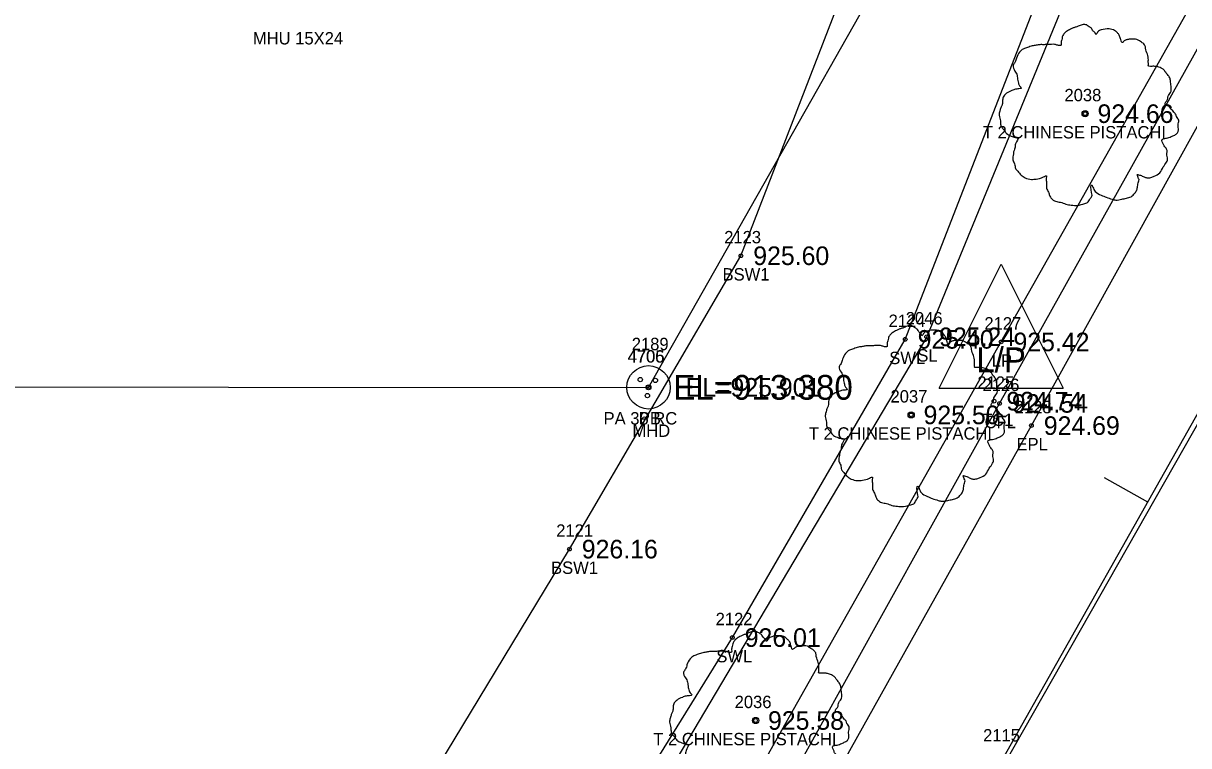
# Model space of a CAD drawing. Extents: x 1575382 to 1578175, y 1099175 to 1101955.
# Drawn here: x 1576730.8 to 1576824.8, y 1100268.6 to 1100326.9 of the extents above; entities that cross this region are included whole.
import ezdxf

# ---------------------------------------------------------------- set-up
doc = ezdxf.new("R2010")
doc.units = 0
for name, color, linetype in [('RD_EX_Conc', 7, 'Continuous'), ('RD_EX_Conc_txCode', 7, 'Continuous'), ('RD_EX_DR_Inlet', 7, 'Continuous'), ('RD_EX_DR_Inlet_txCode', 7, 'Continuous'), ('RD_EX_DR_Pipe', 7, 'Continuous'), ('RD_EX_DR_Pipe_txCode', 7, 'Continuous'), ('RD_EX_Road', 7, 'Continuous'), ('RD_EX_Road_txCode', 7, 'Continuous'), ('RD_EX_TX_Conc_ELEV', 7, 'Continuous'), ('RD_EX_TX_DR_Inlet_ELEV', 7, 'Continuous'), ('RD_EX_TX_Road_ELEV', 7, 'Continuous'), ('RD_EX_TX_UT_ELEV', 7, 'Continuous'), ('RD_EX_TX_VEG_ELEV', 7, 'Continuous'), ('RD_EX_UT', 7, 'Continuous'), ('RD_EX_UT_txCode', 7, 'Continuous'), ('RD_EX_VEG', 7, 'Continuous'), ('RD_EX_VEG_txCode', 7, 'Continuous'), ('RD_HC_Cl', 7, 'Continuous'), ('RD_HC_Data_Tic', 7, 'Continuous'), ('RD_SMD_Locator', 7, 'Continuous'), ('RD_TX_Pipe_ElevEX', 7, 'Continuous')]:
    doc.layers.add(name, color=color, linetype=linetype)

msp = doc.modelspace()

# ---------------------------------------------------------------- linework, layer by layer
at = {"layer": 'RD_EX_Conc'}
for points in [[(1576537.526, 1099904.469), (1576543.864, 1099909.524), (1576562.156, 1099910.987), (1576591.509, 1099962.437), (1576615.66, 1100005.023), (1576615.66, 1100005.023), (1576639.955, 1100047.654), (1576665.605, 1100092.866), (1576689.568, 1100135.166), (1576714.68, 1100179.661), (1576738.987, 1100222.526), (1576763.599, 1100265.874), (1576774.843, 1100284.485), (1576788.688, 1100308.171), (1576806.144, 1100353.343), (1576815.02, 1100384.279), (1576820.349, 1100399.915), (1576825.225, 1100406.934), (1576832.152, 1100418.175), (1576835.036, 1100423.107), (1576847.134, 1100416.346), (1576868.436, 1100408.229), (1576872.091, 1100412.695)], [(1576592.247, 1099913.589), (1576580.198, 1099912.487), (1576604.174, 1099954.859), (1576628.847, 1099997.887), (1576628.847, 1099997.887), (1576652.81, 1100040.468), (1576678.277, 1100085.173), (1576702.194, 1100127.32), (1576727.433, 1100172.039), (1576752.103, 1100215.386), (1576776.492, 1100258.763), (1576787.999, 1100277.344), (1576801.961, 1100301.42), (1576820.181, 1100348.297), (1576829.188, 1100379.588), (1576833.875, 1100393.406), (1576838.317, 1100402.428), (1576861.822, 1100391.113)], [(1576569.868, 1099888.686), (1576574.844, 1099890.862), (1576574.844, 1099890.862), (1576579.65, 1099894.152), (1576584.72, 1099899.292), (1576592.679, 1099913.301), (1576613.452, 1099949.723), (1576638.024, 1099992.781), (1576638.024, 1099992.781), (1576662.599, 1100036.053), (1576687.141, 1100079.444), (1576711.907, 1100122.93), (1576736.416, 1100166.347), (1576761.24, 1100209.96), (1576785.667, 1100253.173), (1576809.571, 1100296.248), (1576834.314, 1100340.558), (1576852.459, 1100373.219), (1576852.459, 1100373.219), (1576859.244, 1100385.101)]]:
    msp.add_lwpolyline(points, dxfattribs=at)
at = {"layer": 'RD_EX_DR_Inlet'}
for centre, radius in [((1576781.226, 1100297.546), 1.75), ((1576780.561, 1100298.175), 0.175), ((1576781.785, 1100298.105), 0.175), ((1576781.138, 1100296.881), 0.175)]:
    msp.add_circle(centre, radius, dxfattribs=at)
at = {"layer": 'RD_EX_DR_Pipe'}
msp.add_lwpolyline([(1576543.845, 1100297.722), (1576781.226, 1100297.546), (1576781.226, 1100297.546), (1576838.657, 1100398.846)], dxfattribs=at)
at = {"layer": 'RD_EX_Road'}
msp.add_lwpolyline([(1576574.844, 1099890.862), (1576581.171, 1099887.16), (1576595.394, 1099911.974), (1576615.874, 1099948.174), (1576640.557, 1099991.404), (1576640.557, 1099991.404), (1576664.878, 1100034.189), (1576689.843, 1100078.058), (1576714.218, 1100121.186), (1576739.079, 1100164.658), (1576764.147, 1100209.109), (1576788.309, 1100251.8), (1576812.145, 1100294.456), (1576837.057, 1100339.374), (1576855.378, 1100371.527), (1576853.98, 1100372.475), (1576862.984, 1100388.862), (1576865.16, 1100391.948), (1576873.145, 1100402.798), (1576877.449, 1100410.316)], dxfattribs=at)
at = {"layer": 'RD_EX_UT'}
for p, q in [((1576804.697, 1100297.488), (1576809.697, 1100307.488)), ((1576809.697, 1100307.488), (1576814.697, 1100297.488)), ((1576804.697, 1100297.488), (1576814.697, 1100297.488))]:
    msp.add_line(p, q, dxfattribs=at)
msp.add_lwpolyline([(1576723.525, 1100115.704), (1576774.135, 1100203.854), (1576809.307, 1100265.953), (1576936.551, 1100489.795)], dxfattribs=at)
at = {"layer": 'RD_EX_VEG'}
msp.add_lwpolyline([(1576857.287, 1100385.555), (1576853.725, 1100387.584), (1576857.137, 1100393.159), (1576838.521, 1100401.595), (1576823.142, 1100348.953), (1576803.691, 1100301.627), (1576767.36, 1100240.355), (1576582.077, 1099913.71), (1576591.587, 1099914.9), (1576857.287, 1100385.555)], dxfattribs=at)
for centre, radius in [((1576816.483, 1100319.641), 0.25), ((1576816.47, 1100319.622), 0.0001), ((1576802.438, 1100295.321), 0.25), ((1576802.425, 1100295.302), 0.0001), ((1576789.878, 1100270.649), 0.25), ((1576789.865, 1100270.63), 0.0001)]:
    msp.add_circle(centre, radius, dxfattribs=at)
for points in [[(1576816.615, 1100326.808), (1576816.315, 1100326.833), (1576815.99, 1100326.733), (1576815.74, 1100326.633), (1576815.515, 1100326.558), (1576815.291, 1100326.458), (1576814.991, 1100326.283), (1576814.766, 1100326.083), (1576814.641, 1100325.833), (1576814.591, 1100325.608), (1576814.541, 1100325.334), (1576814.541, 1100325.159), (1576814.416, 1100325.134), (1576814.266, 1100325.159), (1576814.016, 1100325.234), (1576813.766, 1100325.234), (1576813.516, 1100325.234), (1576813.166, 1100325.209), (1576812.817, 1100325.209), (1576812.542, 1100325.159), (1576812.217, 1100325.109), (1576811.842, 1100324.984), (1576811.492, 1100324.859), (1576811.192, 1100324.609), (1576810.942, 1100324.134), (1576810.817, 1100323.784), (1576810.668, 1100323.534), (1576810.817, 1100323.085), (1576810.992, 1100322.735), (1576811.017, 1100322.535), (1576811.092, 1100322.11), (1576811.192, 1100321.885), (1576811.317, 1100321.685), (1576811.242, 1100321.66), (1576810.867, 1100321.61), (1576810.568, 1100321.51), (1576810.143, 1100321.285), (1576809.918, 1100321.06), (1576809.818, 1100320.736), (1576809.793, 1100320.386), (1576809.693, 1100320.186), (1576809.618, 1100319.911), (1576809.593, 1100319.836), (1576809.543, 1100319.511), (1576809.643, 1100319.061), (1576809.668, 1100318.711), (1576809.793, 1100318.487), (1576809.943, 1100318.312), (1576810.118, 1100318.062), (1576810.518, 1100317.837), (1576810.842, 1100317.737), (1576811.042, 1100317.712), (1576810.867, 1100317.212), (1576810.817, 1100316.862), (1576810.693, 1100316.462), (1576810.693, 1100316.388), (1576810.643, 1100315.913), (1576810.792, 1100315.588), (1576810.867, 1100315.213), (1576811.042, 1100314.988), (1576811.317, 1100314.688), (1576811.642, 1100314.463), (1576812.142, 1100314.338), (1576812.542, 1100314.363), (1576813.117, 1100314.538), (1576813.366, 1100314.613), (1576813.341, 1100314.438), (1576813.366, 1100314.063), (1576813.366, 1100313.639), (1576813.516, 1100313.314), (1576813.616, 1100313.039), (1576813.766, 1100312.789), (1576814.091, 1100312.564), (1576814.491, 1100312.489), (1576814.916, 1100312.339), (1576815.366, 1100312.264), (1576815.865, 1100312.239), (1576816.465, 1100312.389), (1576816.74, 1100312.514), (1576816.84, 1100312.689), (1576817.04, 1100313.064), (1576816.99, 1100313.289), (1576817.015, 1100313.889), (1576817.115, 1100313.714), (1576817.29, 1100313.364), (1576817.789, 1100313.064), (1576818.189, 1100312.889), (1576818.664, 1100312.739), (1576818.964, 1100312.664), (1576819.439, 1100312.739), (1576819.814, 1100312.814), (1576820.188, 1100312.939), (1576820.488, 1100313.214), (1576820.663, 1100313.489), (1576820.713, 1100313.764), (1576820.788, 1100314.138), (1576820.838, 1100314.313)], [(1576820.838, 1100314.313), (1576820.763, 1100314.488), (1576820.713, 1100314.738), (1576820.788, 1100314.713), (1576820.963, 1100314.663), (1576821.238, 1100314.538), (1576821.463, 1100314.463), (1576821.788, 1100314.488), (1576822.063, 1100314.588), (1576822.512, 1100314.863), (1576822.787, 1100315.338), (1576823.062, 1100315.738), (1576823.137, 1100316.063), (1576823.087, 1100316.288), (1576823.062, 1100316.787), (1576822.862, 1100317.037), (1576822.812, 1100317.162), (1576822.712, 1100317.562), (1576822.787, 1100317.612), (1576823.062, 1100317.662), (1576823.437, 1100317.787), (1576823.712, 1100317.912), (1576823.937, 1100318.087), (1576824.012, 1100318.312), (1576823.987, 1100318.711), (1576824.037, 1100319.111), (1576823.962, 1100319.261), (1576823.862, 1100319.411), (1576823.787, 1100319.611), (1576823.637, 1100319.761), (1576823.537, 1100319.911), (1576823.437, 1100320.011), (1576823.312, 1100320.161), (1576823.137, 1100320.286), (1576822.987, 1100320.336), (1576822.937, 1100320.486), (1576823.087, 1100320.686), (1576823.137, 1100320.786), (1576823.162, 1100321.01), (1576823.387, 1100321.36), (1576823.437, 1100321.76), (1576823.387, 1100322.185), (1576823.337, 1100322.46), (1576823.187, 1100322.735), (1576822.987, 1100322.985), (1576822.862, 1100323.16), (1576822.687, 1100323.284), (1576822.362, 1100323.409), (1576822.113, 1100323.459), (1576821.763, 1100323.459), (1576821.563, 1100323.509), (1576821.588, 1100323.559), (1576821.588, 1100323.709), (1576821.588, 1100323.984), (1576821.513, 1100324.434), (1576821.363, 1100324.934), (1576821.363, 1100324.959), (1576821.263, 1100325.209), (1576821.038, 1100325.409), (1576820.863, 1100325.508), (1576820.663, 1100325.633), (1576820.413, 1100325.658), (1576820.113, 1100325.658), (1576819.839, 1100325.608), (1576819.639, 1100325.508), (1576819.464, 1100325.384), (1576819.389, 1100325.533), (1576819.289, 1100325.833), (1576819.239, 1100325.983), (1576819.089, 1100326.158), (1576818.864, 1100326.358), (1576818.414, 1100326.483), (1576817.789, 1100326.408), (1576817.49, 1100326.208), (1576817.34, 1100326.033), (1576817.29, 1100326.158), (1576817.09, 1100326.358), (1576816.99, 1100326.533), (1576816.815, 1100326.658), (1576816.665, 1100326.758), (1576816.565, 1100326.808)], [(1576802.57, 1100302.488), (1576802.27, 1100302.513), (1576801.945, 1100302.413), (1576801.695, 1100302.313), (1576801.47, 1100302.238), (1576801.245, 1100302.138), (1576800.946, 1100301.963), (1576800.721, 1100301.763), (1576800.596, 1100301.513), (1576800.546, 1100301.289), (1576800.496, 1100301.014), (1576800.496, 1100300.839), (1576800.371, 1100300.814), (1576800.221, 1100300.839), (1576799.971, 1100300.914), (1576799.721, 1100300.914), (1576799.471, 1100300.914), (1576799.121, 1100300.889), (1576798.771, 1100300.889), (1576798.497, 1100300.839), (1576798.172, 1100300.789), (1576797.797, 1100300.664), (1576797.447, 1100300.539), (1576797.147, 1100300.289), (1576796.897, 1100299.814), (1576796.772, 1100299.464), (1576796.622, 1100299.214), (1576796.772, 1100298.765), (1576796.947, 1100298.415), (1576796.972, 1100298.215), (1576797.047, 1100297.79), (1576797.147, 1100297.565), (1576797.272, 1100297.365), (1576797.197, 1100297.34), (1576796.822, 1100297.29), (1576796.522, 1100297.19), (1576796.098, 1100296.965), (1576795.873, 1100296.741), (1576795.773, 1100296.416), (1576795.748, 1100296.066), (1576795.648, 1100295.866), (1576795.573, 1100295.591), (1576795.548, 1100295.516), (1576795.498, 1100295.191), (1576795.598, 1100294.741), (1576795.623, 1100294.392), (1576795.748, 1100294.167), (1576795.898, 1100293.992), (1576796.073, 1100293.742), (1576796.472, 1100293.517), (1576796.797, 1100293.417), (1576796.997, 1100293.392), (1576796.822, 1100292.892), (1576796.772, 1100292.542), (1576796.647, 1100292.143), (1576796.647, 1100292.068), (1576796.597, 1100291.593), (1576796.747, 1100291.268), (1576796.822, 1100290.893), (1576796.997, 1100290.668), (1576797.272, 1100290.368), (1576797.597, 1100290.143), (1576798.097, 1100290.018), (1576798.497, 1100290.043), (1576799.071, 1100290.218), (1576799.321, 1100290.293), (1576799.296, 1100290.118), (1576799.321, 1100289.744), (1576799.321, 1100289.319), (1576799.471, 1100288.994), (1576799.571, 1100288.719), (1576799.721, 1100288.469), (1576800.046, 1100288.244), (1576800.446, 1100288.169), (1576800.871, 1100288.019), (1576801.32, 1100287.944), (1576801.82, 1100287.919), (1576802.42, 1100288.069), (1576802.695, 1100288.194), (1576802.795, 1100288.369), (1576802.995, 1100288.744), (1576802.945, 1100288.969), (1576802.97, 1100289.569), (1576803.07, 1100289.394), (1576803.245, 1100289.044), (1576803.744, 1100288.744), (1576804.144, 1100288.569), (1576804.619, 1100288.419), (1576804.919, 1100288.344), (1576805.394, 1100288.419), (1576805.768, 1100288.494), (1576806.143, 1100288.619), (1576806.443, 1100288.894), (1576806.618, 1100289.169), (1576806.668, 1100289.444), (1576806.743, 1100289.819), (1576806.793, 1100289.993)], [(1576806.793, 1100289.993), (1576806.718, 1100290.168), (1576806.668, 1100290.418), (1576806.743, 1100290.393), (1576806.918, 1100290.343), (1576807.193, 1100290.218), (1576807.418, 1100290.143), (1576807.743, 1100290.168), (1576808.017, 1100290.268), (1576808.467, 1100290.543), (1576808.742, 1100291.018), (1576809.017, 1100291.418), (1576809.092, 1100291.743), (1576809.042, 1100291.968), (1576809.017, 1100292.467), (1576808.817, 1100292.717), (1576808.767, 1100292.842), (1576808.667, 1100293.242), (1576808.742, 1100293.292), (1576809.017, 1100293.342), (1576809.392, 1100293.467), (1576809.667, 1100293.592), (1576809.892, 1100293.767), (1576809.967, 1100293.992), (1576809.942, 1100294.392), (1576809.992, 1100294.791), (1576809.917, 1100294.941), (1576809.817, 1100295.091), (1576809.742, 1100295.291), (1576809.592, 1100295.441), (1576809.492, 1100295.591), (1576809.392, 1100295.691), (1576809.267, 1100295.841), (1576809.092, 1100295.966), (1576808.942, 1100296.016), (1576808.892, 1100296.166), (1576809.042, 1100296.366), (1576809.092, 1100296.466), (1576809.117, 1100296.691), (1576809.342, 1100297.04), (1576809.392, 1100297.44), (1576809.342, 1100297.865), (1576809.292, 1100298.14), (1576809.142, 1100298.415), (1576808.942, 1100298.665), (1576808.817, 1100298.84), (1576808.642, 1100298.965), (1576808.317, 1100299.09), (1576808.067, 1100299.139), (1576807.718, 1100299.139), (1576807.518, 1100299.189), (1576807.543, 1100299.239), (1576807.543, 1100299.389), (1576807.543, 1100299.664), (1576807.468, 1100300.114), (1576807.318, 1100300.614), (1576807.318, 1100300.639), (1576807.218, 1100300.889), (1576806.993, 1100301.089), (1576806.818, 1100301.189), (1576806.618, 1100301.314), (1576806.368, 1100301.339), (1576806.068, 1100301.339), (1576805.793, 1100301.289), (1576805.593, 1100301.189), (1576805.419, 1100301.064), (1576805.344, 1100301.214), (1576805.244, 1100301.513), (1576805.194, 1100301.663), (1576805.044, 1100301.838), (1576804.819, 1100302.038), (1576804.369, 1100302.163), (1576803.744, 1100302.088), (1576803.444, 1100301.888), (1576803.294, 1100301.713), (1576803.245, 1100301.838), (1576803.045, 1100302.038), (1576802.945, 1100302.213), (1576802.77, 1100302.338), (1576802.62, 1100302.438), (1576802.52, 1100302.488)], [(1576790.01, 1100277.816), (1576789.71, 1100277.841), (1576789.385, 1100277.741), (1576789.135, 1100277.641), (1576788.91, 1100277.566), (1576788.685, 1100277.466), (1576788.385, 1100277.291), (1576788.16, 1100277.091), (1576788.035, 1100276.841), (1576787.985, 1100276.616), (1576787.935, 1100276.342), (1576787.935, 1100276.167), (1576787.811, 1100276.142), (1576787.661, 1100276.167), (1576787.411, 1100276.242), (1576787.161, 1100276.242), (1576786.911, 1100276.242), (1576786.561, 1100276.217), (1576786.211, 1100276.217), (1576785.936, 1100276.167), (1576785.611, 1100276.117), (1576785.237, 1100275.992), (1576784.887, 1100275.867), (1576784.587, 1100275.617), (1576784.337, 1100275.142), (1576784.212, 1100274.792), (1576784.062, 1100274.542), (1576784.212, 1100274.093), (1576784.387, 1100273.743), (1576784.412, 1100273.543), (1576784.487, 1100273.118), (1576784.587, 1100272.893), (1576784.712, 1100272.693), (1576784.637, 1100272.668), (1576784.262, 1100272.618), (1576783.962, 1100272.518), (1576783.537, 1100272.293), (1576783.312, 1100272.068), (1576783.212, 1100271.743), (1576783.188, 1100271.394), (1576783.088, 1100271.194), (1576783.013, 1100270.919), (1576782.988, 1100270.844), (1576782.938, 1100270.519), (1576783.038, 1100270.069), (1576783.063, 1100269.719), (1576783.188, 1100269.494), (1576783.337, 1100269.32), (1576783.512, 1100269.07), (1576783.912, 1100268.845), (1576784.237, 1100268.745), (1576784.437, 1100268.72), (1576784.262, 1100268.22), (1576784.212, 1100267.87), (1576784.087, 1100267.47), (1576784.087, 1100267.395), (1576784.037, 1100266.921), (1576784.187, 1100266.596), (1576784.262, 1100266.221), (1576784.437, 1100265.996), (1576784.712, 1100265.696), (1576785.037, 1100265.471), (1576785.537, 1100265.346), (1576785.936, 1100265.371), (1576786.511, 1100265.546), (1576786.761, 1100265.621), (1576786.736, 1100265.446), (1576786.761, 1100265.071), (1576786.761, 1100264.647), (1576786.911, 1100264.322), (1576787.011, 1100264.047), (1576787.161, 1100263.797), (1576787.486, 1100263.572), (1576787.885, 1100263.497), (1576788.31, 1100263.347), (1576788.76, 1100263.272), (1576789.26, 1100263.247), (1576789.86, 1100263.397), (1576790.134, 1100263.522), (1576790.234, 1100263.697), (1576790.434, 1100264.072), (1576790.384, 1100264.297), (1576790.409, 1100264.897), (1576790.509, 1100264.722), (1576790.684, 1100264.372), (1576791.184, 1100264.072), (1576791.584, 1100263.897), (1576792.059, 1100263.747), (1576792.359, 1100263.672), (1576792.833, 1100263.747), (1576793.208, 1100263.822), (1576793.583, 1100263.947), (1576793.883, 1100264.222), (1576794.058, 1100264.497), (1576794.108, 1100264.772), (1576794.183, 1100265.146), (1576794.233, 1100265.321)], [(1576794.233, 1100265.321), (1576794.158, 1100265.496), (1576794.108, 1100265.746), (1576794.183, 1100265.721), (1576794.358, 1100265.671), (1576794.633, 1100265.546), (1576794.857, 1100265.471), (1576795.182, 1100265.496), (1576795.457, 1100265.596), (1576795.907, 1100265.871), (1576796.182, 1100266.346), (1576796.457, 1100266.746), (1576796.532, 1100267.071), (1576796.482, 1100267.295), (1576796.457, 1100267.795), (1576796.257, 1100268.045), (1576796.207, 1100268.17), (1576796.107, 1100268.57), (1576796.182, 1100268.62), (1576796.457, 1100268.67), (1576796.832, 1100268.795), (1576797.106, 1100268.92), (1576797.331, 1100269.095), (1576797.406, 1100269.32), (1576797.381, 1100269.719), (1576797.431, 1100270.119), (1576797.356, 1100270.269), (1576797.256, 1100270.419), (1576797.181, 1100270.619), (1576797.031, 1100270.769), (1576796.932, 1100270.919), (1576796.832, 1100271.019), (1576796.707, 1100271.169), (1576796.532, 1100271.294), (1576796.382, 1100271.344), (1576796.332, 1100271.494), (1576796.482, 1100271.694), (1576796.532, 1100271.793), (1576796.557, 1100272.018), (1576796.782, 1100272.368), (1576796.832, 1100272.768), (1576796.782, 1100273.193), (1576796.732, 1100273.468), (1576796.582, 1100273.743), (1576796.382, 1100273.993), (1576796.257, 1100274.167), (1576796.082, 1100274.292), (1576795.757, 1100274.417), (1576795.507, 1100274.467), (1576795.157, 1100274.467), (1576794.957, 1100274.517), (1576794.982, 1100274.567), (1576794.982, 1100274.717), (1576794.982, 1100274.992), (1576794.907, 1100275.442), (1576794.757, 1100275.942), (1576794.757, 1100275.967), (1576794.657, 1100276.217), (1576794.433, 1100276.416), (1576794.258, 1100276.516), (1576794.058, 1100276.641), (1576793.808, 1100276.666), (1576793.508, 1100276.666), (1576793.233, 1100276.616), (1576793.033, 1100276.516), (1576792.858, 1100276.391), (1576792.783, 1100276.541), (1576792.683, 1100276.841), (1576792.633, 1100276.991), (1576792.483, 1100277.166), (1576792.259, 1100277.366), (1576791.809, 1100277.491), (1576791.184, 1100277.416), (1576790.884, 1100277.216), (1576790.734, 1100277.041), (1576790.684, 1100277.166), (1576790.484, 1100277.366), (1576790.384, 1100277.541), (1576790.209, 1100277.666), (1576790.06, 1100277.766), (1576789.96, 1100277.816)]]:
    msp.add_spline(points, degree=3, dxfattribs=at)
at = {"layer": 'RD_HC_Cl'}
msp.add_line((1576639.689, 1099966.694), (1576888.29, 1100406.318), dxfattribs=at)
at = {"layer": 'RD_HC_Data_Tic'}
msp.add_line((1576821.534, 1100288.268), (1576818.052, 1100290.237), dxfattribs=at)
at = {"layer": 'RD_SMD_Locator'}
for centre, radius in [((1576816.483, 1100319.641), 0.15), ((1576788.688, 1100308.171), 0.15), ((1576801.961, 1100301.42), 0.15), ((1576803.691, 1100301.627), 0.15), ((1576809.697, 1100301.212), 0.15), ((1576781.226, 1100297.546), 0.2), ((1576781.226, 1100297.546), 0.2), ((1576781.226, 1100297.546), 0.15), ((1576809.128, 1100296.431), 0.15), ((1576809.571, 1100296.248), 0.15), ((1576802.438, 1100295.321), 0.15), ((1576812.145, 1100294.456), 0.15), ((1576774.843, 1100284.485), 0.15), ((1576787.999, 1100277.344), 0.15), ((1576789.878, 1100270.649), 0.15)]:
    msp.add_circle(centre, radius, dxfattribs=at)

# ---------------------------------------------------------------- texts
at = {"layer": 'RD_EX_Conc_txCode'}
for s, p in [('2123', (1576787.342, 1100309.171)), ('BSW1', (1576787.208, 1100306.171)), ('2124', (1576800.614, 1100302.42)), ('SWL', (1576800.669, 1100299.42)), ('2125', (1576807.781, 1100297.431)), ('2126', (1576808.2, 1100297.248)), ('TC1', (1576808.167, 1100294.431)), ('CFL', (1576808.366, 1100294.248)), ('2121', (1576773.78, 1100285.485)), ('BSW1', (1576773.362, 1100282.485)), ('2122', (1576786.652, 1100278.344)), ('SWL', (1576786.707, 1100275.344))]:
    msp.add_text(s, height=1, dxfattribs=at).set_placement(p)
at = {"layer": 'RD_EX_DR_Inlet_txCode'}
for s, p in [('2189', (1576779.879, 1100300.546)), ('MHD', (1576779.934, 1100293.546))]:
    msp.add_text(s, height=1, dxfattribs=at).set_placement(p)
at = {"layer": 'RD_EX_DR_Pipe_txCode'}
for s, p in [('4706', (1576779.533, 1100299.546)), ('4705', (1576779.556, 1100299.546)), ('PA 36 RC', (1576777.603, 1100294.546)), ('PB', (1576780.446, 1100294.546))]:
    msp.add_text(s, height=1, dxfattribs=at).set_placement(p)
at = {"layer": 'RD_EX_Road_txCode'}
for s, p in [('2128', (1576810.799, 1100295.456)), ('EPL', (1576810.941, 1100292.456))]:
    msp.add_text(s, height=1, dxfattribs=at).set_placement(p)
at = {"layer": 'RD_EX_TX_Conc_ELEV'}
for s, p in [('925.60', (1576789.688, 1100307.421)), ('925.40', (1576802.961, 1100300.67)), ('924.74', (1576810.128, 1100295.681)), ('924.54', (1576810.571, 1100295.498)), ('926.16', (1576775.843, 1100283.735)), ('926.01', (1576788.999, 1100276.594))]:
    msp.add_text(s, height=1.5, dxfattribs=at).set_placement(p)
at = {"layer": 'RD_EX_TX_DR_Inlet_ELEV'}
msp.add_text('EL=925.901', height=1.5, dxfattribs=at).set_placement((1576784.226, 1100296.796))
at = {"layer": 'RD_EX_TX_Road_ELEV'}
msp.add_text('924.69', height=1.5, dxfattribs=at).set_placement((1576813.145, 1100293.706))
at = {"layer": 'RD_EX_TX_UT_ELEV'}
msp.add_text('925.42', height=1.5, dxfattribs=at).set_placement((1576810.697, 1100300.462))
at = {"layer": 'RD_EX_TX_VEG_ELEV'}
for s, p in [('924.66', (1576817.483, 1100318.891)), ('925.24', (1576804.691, 1100300.877)), ('925.50', (1576803.438, 1100294.571)), ('925.58', (1576790.878, 1100269.899))]:
    msp.add_text(s, height=1.5, dxfattribs=at).set_placement(p)
at = {"layer": 'RD_EX_UT'}
msp.add_text('L/P', height=2, dxfattribs=at).set_placement((1576807.688, 1100298.77))
at = {"layer": 'RD_EX_UT_txCode'}
for s, p in [('MHU 15X24', (1576749.288, 1100325.228)), ('2127', (1576808.35, 1100302.212)), ('LP', (1576808.941, 1100299.212)), ('2115', (1576808.244, 1100268.953))]:
    msp.add_text(s, height=1, dxfattribs=at).set_placement(p)
at = {"layer": 'RD_EX_VEG_txCode'}
for s, p in [('2038', (1576814.814, 1100320.641)), ('T 2 CHINESE PISTACHI', (1576808.223, 1100317.641)), ('2046', (1576801.998, 1100302.627)), ('SL', (1576802.935, 1100299.627)), ('2037', (1576800.769, 1100296.321)), ('T 2 CHINESE PISTACHI', (1576794.178, 1100293.321)), ('2036', (1576788.185, 1100271.649)), ('T 2 CHINESE PISTACHI', (1576781.618, 1100268.649))]:
    msp.add_text(s, height=1, dxfattribs=at).set_placement(p)
at = {"layer": 'RD_TX_Pipe_ElevEX'}
msp.add_text('EL=913.380', height=2, dxfattribs=at).set_placement((1576783.226, 1100296.546))
msp.add_text('EL=913.380', height=2, dxfattribs=at).set_placement((1576783.226, 1100296.546))

doc.saveas('drawing.dxf')
